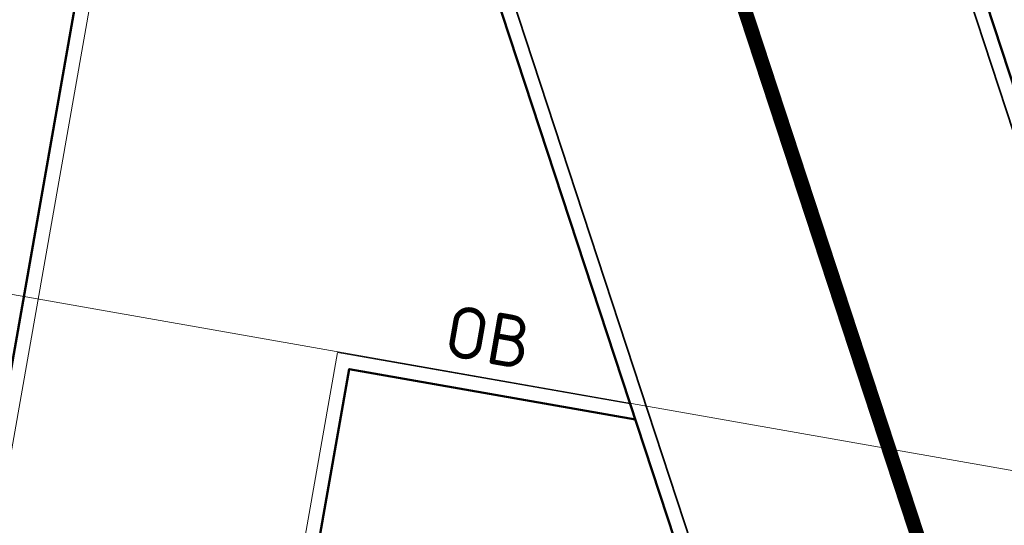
# Model space of a CAD drawing. Header units: metres. Extents: x 2514 to 227642, y 1683 to 852646.
# Tile 342 of 462: x 114046.47 to 114053.27, y 426326.56 to 426330.05. Entities that reach past the tile are written whole.
import ezdxf
from ezdxf.lldxf.tags import DXFTag

# ---------------------------------------------------------------- set-up
doc = ezdxf.new("R2010")
doc.units = ezdxf.units.M
doc.linetypes.add('VW-30-270_STREEP', pattern=[3, 0.3, -2.7])
for name, color, linetype, lineweight in [('B-WE-KG-GRENS_PERCEEL-GV', 252, 'KG-PERCEEL', 18), ('N-WE-VH-KANTOPSLUITING-T18', 1, 'Continuous', 18), ('N-WE-VH-KANTOPSLUITING_ACHTERKANTBAND-G', 1, 'Continuous', 50), ('N-WE-VH-KANTOPSLUITING_GAZONBAND-G', 1, 'Continuous', 35), ('N-WE-VH-KANTOPSLUITING_OPSLUITBAND_100X200-G', 1, 'Continuous', 18), ('N-WE-VW-MARKERING_LANGS_STREEP_30270-G', 7, 'VW-30-270_STREEP', 13)]:
    doc.layers.add(name, color=color, linetype=linetype, lineweight=lineweight)
doc.styles.add('NLCS-ISO-M200-T18', font='NLCS-ISO.ttf', dxfattribs={"height": 0.36})
doc.styles.get("Standard").update_dxf_attribs({"font": 'romans'})
tags = doc.linetypes.add('KG-PERCEEL', pattern='A,5.5,-2,["P",Standard,S=1.8,R=0,X=-0.5,Y=-0.9],-2,5.5,-2,[5,NLCS.SHX,S=0.75,R=0,X=0,Y=0],-2', length=19).pattern_tags.tags
tags[6] = DXFTag(74, 10)

msp = doc.modelspace()

# ---------------------------------------------------------------- linework, layer by layer
at = {"layer": 'B-WE-KG-GRENS_PERCEEL-GV', "ltscale": 0.2}
msp.add_lwpolyline([(114055.085, 426326.623), (114035.645, 426330.046)], dxfattribs=at)
at = {"layer": 'N-WE-VH-KANTOPSLUITING_ACHTERKANTBAND-G', "ltscale": 0.2}
msp.add_line((114047.5087, 426333.8853), (114044.9249, 426319.2117), dxfattribs=at)
at = {"layer": 'N-WE-VH-KANTOPSLUITING_ACHTERKANTBAND-G', "ltscale": 0.2, "flags": 128}
for points in [[(114061.3163, 426316.3255), (114058.5851, 426316.8064, -0.276546), (114057.1094, 426318.0848), (114052.012, 426333.6075, 0.276745), (114048.0473, 426337.0397), (114045.4327, 426337.4981)], [(114044.8778, 426334.3466), (114047.4947, 426333.8878, -0.276745), (114048.9718, 426332.6091), (114052.7002, 426321.2552, -0.41816), (114051.4634, 426318.8495), (114050.2937, 426318.4827, -0.120105), (114049.3958, 426318.4245), (114042.2943, 426319.6749)]]:
    msp.add_lwpolyline(points, format="xyb", dxfattribs=at)
msp.add_lwpolyline([(114050.7199, 426327.2856), (114048.7432, 426327.6337), (114047.19, 426318.8129)], dxfattribs=at)
at = {"layer": 'N-WE-VH-KANTOPSLUITING_GAZONBAND-G', "ltscale": 0.2}
for points in [[(114061.299, 426316.227), (114058.5677, 426316.7079, -0.276546), (114057.0144, 426318.0536), (114051.917, 426333.5763, 0.276745), (114048.03, 426336.9412), (114045.2681, 426337.4254)], [(114044.7476, 426334.4709), (114047.512, 426333.9863, -0.276745), (114049.0668, 426332.6403), (114052.7952, 426321.2864, -0.41816), (114051.4934, 426318.7541), (114050.3236, 426318.3873, -0.120105), (114049.3785, 426318.326), (114042.277, 426319.5764)]]:
    msp.add_lwpolyline(points, format="xyb", dxfattribs=at)
at = {"layer": 'N-WE-VH-KANTOPSLUITING_OPSLUITBAND_100X200-G'}
msp.add_line((114047.6066, 426333.8647), (114045.0234, 426319.1944), dxfattribs=at)
at = {"layer": 'N-WE-VH-KANTOPSLUITING_OPSLUITBAND_100X200-G', "flags": 128}
msp.add_lwpolyline([(114050.6845, 426327.3934), (114048.6621, 426327.7495), (114047.0916, 426318.8302)], dxfattribs=at)
at = {"layer": 'N-WE-VW-MARKERING_LANGS_STREEP_30270-G', "const_width": 0.1, "flags": 128}
msp.add_lwpolyline([(114061.0389, 426314.7497), (114058.3076, 426315.2307, -0.276546), (114055.5892, 426317.5857), (114050.4919, 426333.1083, 0.276745), (114047.771, 426335.4637), (114045.1563, 426335.9221)], format="xyb", dxfattribs=at)

# ---------------------------------------------------------------- texts
at = {"layer": 'N-WE-VH-KANTOPSLUITING-T18', "style": 'NLCS-ISO-M200-T18'}
msp.add_text('OB', height=0.36, rotation=350.05005, dxfattribs=at).set_placement((114049.3829, 426327.7298))

doc.saveas('drawing.dxf')
